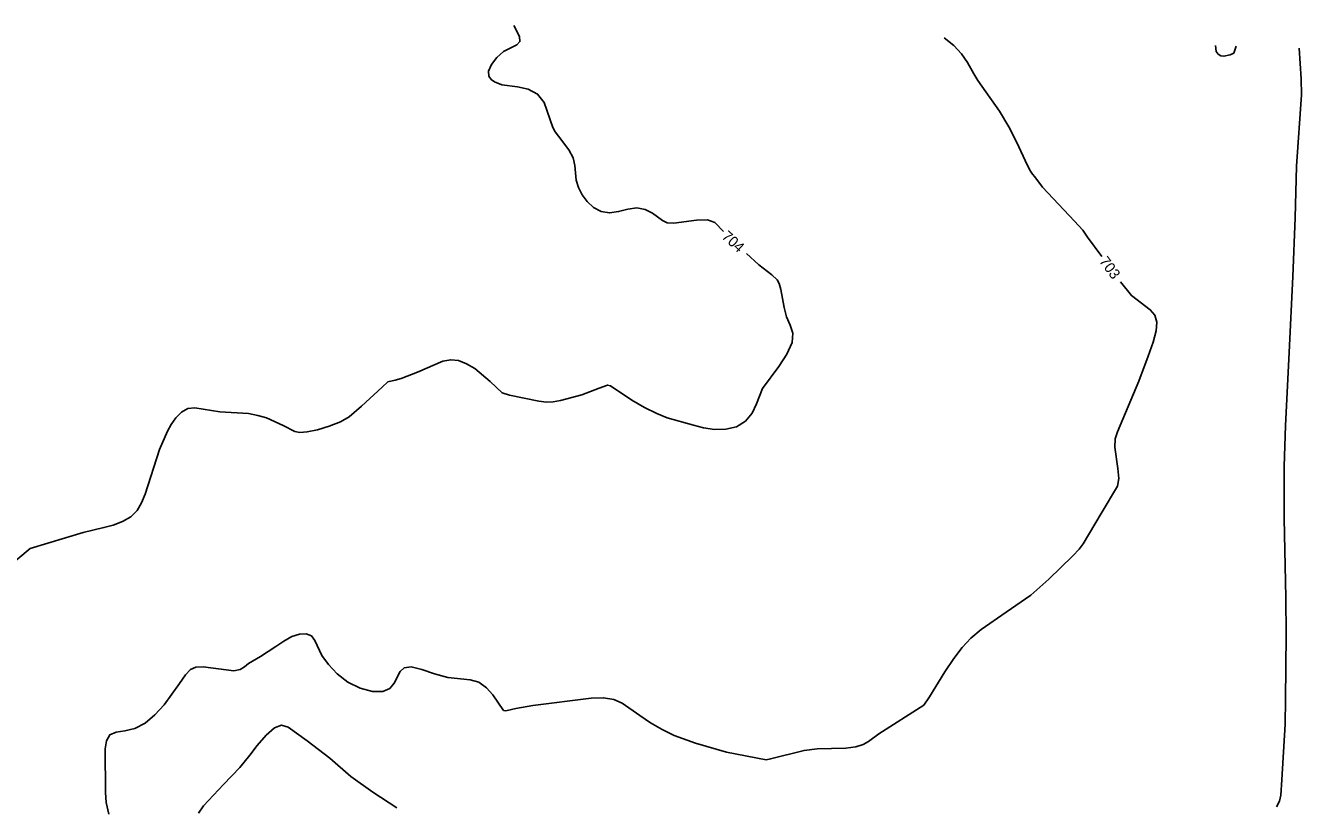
# Model space of a CAD drawing. Extents: x -291892836 to 2945206, y -477993085 to 1832792.
# Drawn here: x 1850778.6 to 1851263.3, y 544942 to 545238.6 of the extents above; entities that cross this region are included whole.
import ezdxf

# ---------------------------------------------------------------- set-up
doc = ezdxf.new("R2010")
doc.units = 0
doc.layers.add('DT_X_Contour_Minor', color=7, linetype='Continuous')
doc.layers.add('Level 19', color=7, linetype='Continuous')

msp = doc.modelspace()

# ---------------------------------------------------------------- linework, layer by layer
at = {"layer": 'DT_X_Contour_Minor'}
for points in [[(1851043.75, 545160.33), (1851040.45, 545163.83), (1851037.62, 545164.77), (1851033.51, 545164.67), (1851024.91, 545163.55), (1851022.29, 545163.72), (1851020.57, 545164.53), (1851016.75, 545167.38), (1851014, 545168.72), (1851010.83, 545169.31), (1851007.39, 545168.85), (1851003.86, 545167.94), (1851000.41, 545167.44), (1850997.21, 545168.01), (1850994.36, 545169.53), (1850991.93, 545171.71), (1850989.99, 545174.27), (1850988.59, 545177.04), (1850987.78, 545179.88), (1850987.27, 545185.49), (1850986.57, 545188.39), (1850985, 545191.39), (1850981.09, 545196.56), (1850979.77, 545198.25), (1850978.87, 545199.85), (1850975.55, 545209.37), (1850973.08, 545212.6), (1850969.51, 545214.48), (1850965.53, 545215.32), (1850959.58, 545216.08), (1850956.74, 545217.25), (1850955.47, 545218.12), (1850954.54, 545219.38), (1850954.45, 545221.24), (1850955.56, 545223.79), (1850957.62, 545226.52), (1850960.21, 545228.81), (1850965.19, 545231.25), (1850966.41, 545232.5), (1850966.2, 545234.49), (1850964.12, 545238.62)], [(1851187.38, 545150.86), (1851181.98, 545158.16), (1851180.2, 545160.88), (1851177.07, 545164.29), (1851164.95, 545177.21), (1851161.93, 545181.1), (1851161.14, 545182.21), (1851160.38, 545183.24), (1851159.17, 545185.45), (1851155.06, 545194.39), (1851152.06, 545200.17), (1851148.5, 545206.04), (1851140.36, 545217.75), (1851138.79, 545220.3), (1851136.37, 545224.55), (1851134.11, 545227.82), (1851131.23, 545231.05), (1851127.53, 545233.93)], [(1851238.44, 545230.74), (1851237.56, 545228.16), (1851236.21, 545227.48), (1851233.82, 545226.94), (1851232.62, 545227.15), (1851231.6, 545227.75), (1851230.91, 545228.71), (1851230.61, 545230.97)], [(1851253.75, 544941.86), (1851254.91, 544944.01), (1851255.46, 544946.22), (1851255.8, 544952.08), (1851257.05, 544973.18), (1851257.24, 544982.6), (1851257.5, 545007.18), (1851257.35, 545021.4), (1851256.73, 545051.38), (1851256.65, 545071.05), (1851257.21, 545086.7), (1851258.56, 545114.42), (1851259.98, 545143.24), (1851260.93, 545165.58), (1851261.36, 545185.23), (1851263.27, 545212.25), (1851263.18, 545218.37), (1851262.4, 545230.06)], [(1850840.28, 545093.15), (1850842.91, 545093.39), (1850852.43, 545091.85), (1850863.33, 545091.18), (1850866.77, 545090.54), (1850870.14, 545089.54), (1850876.41, 545086.64), (1850880.87, 545084.41), (1850882.84, 545084.05), (1850885.55, 545084.27), (1850889.48, 545085.09), (1850893.99, 545086.4), (1850898.21, 545088.05), (1850901.47, 545089.93), (1850906.21, 545093.98), (1850914.05, 545101.2), (1850916.26, 545103.23), (1850919.05, 545103.94), (1850921.24, 545104.48), (1850927.5, 545106.94), (1850937.14, 545111.17), (1850940.1, 545111.68), (1850943.09, 545111.32), (1850946.14, 545110.16), (1850949.25, 545108.3), (1850955.14, 545103.44), (1850959.65, 545099.06), (1850962.46, 545098.19), (1850973.63, 545095.94), (1850976.49, 545095.57), (1850978.97, 545095.61), (1850981.86, 545096.12), (1850989.96, 545098.39), (1850996.54, 545100.91), (1850999.68, 545102.06), (1851000.8, 545101.71), (1851008.96, 545096.29), (1851013.76, 545093.56), (1851018.43, 545091.21), (1851022.29, 545089.65), (1851032.32, 545086.75), (1851036.18, 545085.77), (1851040.3, 545085.17), (1851044.57, 545085.26), (1851048.62, 545086.23), (1851052.05, 545088.28), (1851054.55, 545091.41), (1851056.23, 545094.91), (1851058.52, 545100.7), (1851064.79, 545109.12), (1851067.77, 545113.78), (1851069.78, 545118.25), (1851070.02, 545121.81), (1851069.03, 545124.83), (1851067.71, 545127.92), (1851066.75, 545131.5), (1851065.53, 545138.35), (1851064.85, 545140.58), (1851064.04, 545142.03), (1851062.09, 545143.85), (1851057.16, 545147.76), (1851052.43, 545152.03)], [(1851059.91, 544959.69), (1851061.6, 544960.01), (1851074.33, 544963.23), (1851079.25, 544963.89), (1851090.18, 544964.14), (1851094.04, 544964.61), (1851096.8, 544965.48), (1851098.79, 544966.66), (1851102.7, 544969.51), (1851119.86, 544980.48), (1851121.92, 544983.65), (1851127.76, 544993.05), (1851131.2, 544998.19), (1851134.41, 545002.39), (1851137.72, 545005.88), (1851141.6, 545009.15), (1851151.08, 545015.76), (1851160.5, 545022.21), (1851167.32, 545028.37), (1851176.41, 545037.13), (1851178.86, 545039.73), (1851180.29, 545041.7), (1851187.16, 545053.24), (1851193.43, 545063.62), (1851193.87, 545066.52), (1851193.52, 545070.31), (1851192.34, 545078.45), (1851192.52, 545081.56), (1851193.32, 545084.27), (1851201.51, 545103.49), (1851205.09, 545113.03), (1851206.88, 545118.28), (1851208.05, 545122.61), (1851208.35, 545125.99), (1851207.62, 545128.61), (1851205.79, 545130.68), (1851198.67, 545136.06), (1851194.54, 545141.23)], [(1850766.87, 545028.84), (1850780.41, 545039.94), (1850800.47, 545046.03), (1850808.36, 545047.88), (1850811.88, 545048.88), (1850815.46, 545050.22), (1850818.61, 545052.03), (1850820.96, 545054.39), (1850822.66, 545057.28), (1850823.98, 545060.64), (1850829.47, 545077.5), (1850832.57, 545084.57), (1850833.94, 545087.02), (1850835.72, 545089.55), (1850837.86, 545091.76), (1850840.28, 545093.15)], [(1850810.24, 544939.02), (1850809.28, 544943.41), (1850808.93, 544947.27), (1850808.87, 544963.82), (1850809.31, 544966.92), (1850810.6, 544969.14), (1850813.02, 544970.16), (1850816.33, 544970.66), (1850820.1, 544971.58), (1850823.98, 544973.65), (1850827.77, 544976.76), (1850831.29, 544980.58), (1850837.09, 544988.72), (1850839.34, 544991.94), (1850841.25, 544993.96), (1850843.3, 544994.89), (1850846.07, 544994.96), (1850857.76, 544993.54), (1850860.18, 544993.97), (1850861.81, 544994.96), (1850863.34, 544996.21), (1850867.8, 544998.94), (1850873.61, 545002.69), (1850876.71, 545004.77), (1850879.77, 545006.47), (1850882.66, 545007.46), (1850885.19, 545007.59), (1850887.16, 545006.81), (1850888.49, 545005.07), (1850891.19, 544999.37), (1850893.62, 544995.84), (1850896.93, 544992.31), (1850901.02, 544989.22), (1850905.69, 544986.95), (1850910.34, 544985.69), (1850914.27, 544985.62), (1850916.96, 544986.78), (1850918.67, 544988.78), (1850920.9, 544993.22), (1850922.45, 544994.69), (1850925.05, 544995.04), (1850929.08, 544994.03), (1850933.99, 544992.35), (1850939.02, 544990.93), (1850947.44, 544990.12), (1850950.83, 544989.22), (1850953.73, 544987.07), (1850956.07, 544984.31), (1850960.17, 544978.47), (1850961.03, 544978.32), (1850964.78, 544979.16), (1850971.34, 544980.36), (1850993.43, 544983.16), (1850998.19, 544983.25), (1851002.01, 544982.59), (1851005.2, 544981.19), (1851011.95, 544976.56), (1851015.98, 544973.77), (1851020.37, 544971.14), (1851024.94, 544968.94), (1851033.1, 544965.95), (1851044.91, 544962.55), (1851059.91, 544959.69)], [(1850844.26, 544939.41), (1850846.16, 544942.15), (1850853.85, 544950.31), (1850860.05, 544956.77), (1850863.8, 544961.5), (1850866.63, 544965.14), (1850869.96, 544969.01), (1850873.14, 544971.88), (1850875.77, 544972.85), (1850878.31, 544972.06), (1850885.62, 544966.86), (1850894.13, 544960.33), (1850902.17, 544953.34), (1850910.54, 544947.42), (1850919.67, 544941.5)]]:
    msp.add_lwpolyline(points, dxfattribs=at)

# ---------------------------------------------------------------- texts
at = {"layer": 'Level 19'}
for s, rotation, p in [('704', 317.9171, (1851042.77, 545158.06)), ('703', 306.4579, (1851186.23, 545149.05))]:
    msp.add_text(s, height=4, rotation=rotation, dxfattribs=at).set_placement(p)

doc.saveas('drawing.dxf')
